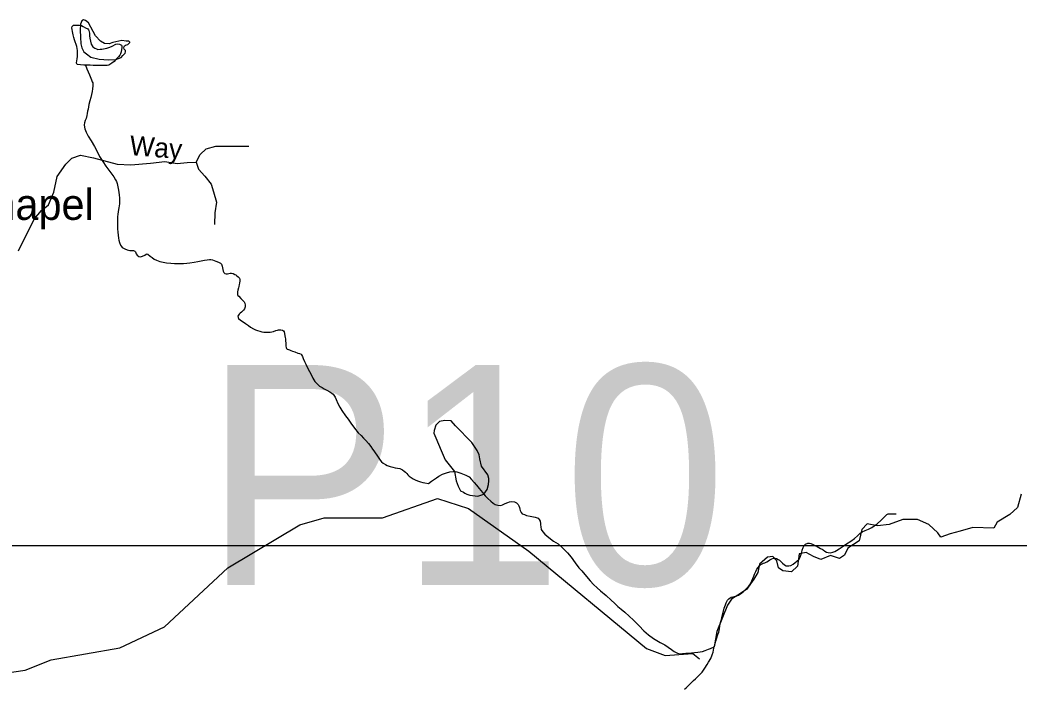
# Model space of a CAD drawing. Extents: x 2126262 to 2293712, y 749403 to 919119.
# Drawn here: x 2141497 to 2146335, y 852194 to 855431 of the extents above; entities that cross this region are included whole.
import ezdxf

# ---------------------------------------------------------------- set-up
doc = ezdxf.new("R2010")
doc.units = 0
for name, color, linetype in [('Exist Cultural Church Label', 7, 'Continuous'), ('Exist Hydrographic Creek Single Shore', 7, 'Continuous'), ('Exist Hydrographic Misc Water Feature', 7, 'Continuous'), ('Exist Hydrographic Pond Under 1500 Sq Ft', 7, 'Continuous'), ('Exist Road Non-System Type 51', 7, 'Continuous'), ('Exist Road Non-System Type 51 Label', 7, 'Continuous'), ('Exist Road Secondary Structure Pipe Number Label', 7, 'Continuous'), ('Map Preparation Inset Cut Line', 7, 'Continuous')]:
    doc.layers.add(name, color=color, linetype=linetype)

msp = doc.modelspace()

# ---------------------------------------------------------------- linework, layer by layer
at = {"layer": 'Exist Hydrographic Creek Single Shore'}
for points in [[(2146345.3, 853133.3), (2146328.4, 853067.8), (2146290.4, 853034), (2146229.2, 852998.1), (2146212.4, 852968.6), (2146111.1, 852970.7), (2146049.9, 852953.8), (2146001.3, 852941.1), (2145955.9, 852924.2), (2145941.2, 852945.3), (2145899, 852985.5), (2145844.1, 853010.8), (2145772.3, 853010.8), (2145706.9, 852985.5), (2145649.9, 852979.1), (2145599.3, 852989.7), (2145573.9, 852962.2), (2145561.3, 852907.3), (2145506.4, 852871.4), (2145489.5, 852837.6), (2145466.3, 852820.7), (2145422, 852835.5), (2145375.6, 852816.5), (2145339.7, 852831.3), (2145303.8, 852850.3), (2145270, 852844), (2145262.7, 852784.8), (2145233.1, 852757.4), (2145190.9, 852761.6), (2145169.8, 852776.4), (2145161.4, 852810.2), (2145142.4, 852831.3), (2145117, 852827.1), (2145079, 852793.3), (2145070.6, 852753.1), (2145051.6, 852721.5), (2145015.7, 852670.8), (2144973.5, 852643.3), (2144941.9, 852624.3), (2144922.9, 852594.7), (2144872.2, 852468), (2144859.1, 852393.9)], [(2144715, 852188.5), (2144723, 852194.9), (2144736.9, 852209.4), (2144746.8, 852219), (2144758.7, 852229.4), (2144768.5, 852237.5), (2144778.6, 852247.1), (2144792.5, 852261.6), (2144800.3, 852271.2), (2144814.2, 852289.8), (2144824.1, 852307.6), (2144831.9, 852319.7), (2144841.9, 852336), (2144849.5, 852353.9), (2144853.6, 852367.7), (2144857.3, 852386.5), (2144859.1, 852393.9)]]:
    msp.add_lwpolyline(points, dxfattribs=at)
at = {"layer": 'Exist Hydrographic Misc Water Feature'}
for points in [[(2141814.9, 855211.7), (2141805.9, 855212), (2141791, 855213.1), (2141774.3, 855215.1), (2141771.9, 855217.6), (2141770.7, 855223.3), (2141771.9, 855233.1), (2141774.5, 855243), (2141776.4, 855254.4), (2141776.4, 855265.1), (2141776.4, 855273.3), (2141775.6, 855282.3), (2141774.3, 855292.1), (2141771.9, 855302.9), (2141761.8, 855335.1), (2141758.6, 855346.6), (2141755.3, 855359), (2141753.4, 855367.3), (2141751.4, 855374.7), (2141749.3, 855384.6), (2141749.1, 855392.8), (2141750.1, 855399.3), (2141753, 855402.5), (2141757.1, 855404.9), (2141765.3, 855406.4), (2141774.8, 855406.1), (2141785, 855405.2), (2141795.1, 855403.3), (2141803, 855399), (2141815.1, 855393), (2141825.2, 855387.1), (2141829.3, 855383.7), (2141831.3, 855379.6), (2141833.4, 855367.2), (2141834.4, 855353.3), (2141835.7, 855343.4), (2141837.9, 855327.8), (2141841.8, 855312.9), (2141850, 855300.4), (2141860.1, 855293.7), (2141868.1, 855290.2), (2141874.8, 855288.4), (2141885.1, 855289.1), (2141894.1, 855289.7), (2141902.1, 855290.3), (2141910.1, 855291.8), (2141917.9, 855294.1), (2141928.1, 855298), (2141940, 855302.7), (2141944.1, 855304.3), (2141961.8, 855312.9), (2141967.9, 855314.4), (2141978.4, 855314.2), (2141985.8, 855310.8), (2141989, 855308.3), (2141989.9, 855304.9), (2141990.1, 855300.8), (2141989.9, 855295.1), (2141989, 855287.7), (2141987.6, 855276.3), (2141984.1, 855266.5), (2141980.4, 855260.9), (2141974.3, 855252.8), (2141960.5, 855238.3), (2141952.5, 855230.3), (2141942.7, 855222.3), (2141932.8, 855214.3), (2141926.9, 855211.9), (2141918.9, 855210.5), (2141908.9, 855209.9), (2141892.9, 855210.2), (2141878.1, 855210.5), (2141864.8, 855210.8), (2141851.9, 855211), (2141836.9, 855211.3), (2141820.9, 855211.6), (2141814.9, 855211.7)], [(2141814.9, 855211.7), (2141820.9, 855193.6), (2141827, 855179.5), (2141833.4, 855165.5), (2141837.1, 855157.2), (2141843.4, 855141.5), (2141847.5, 855131.5), (2141849.4, 855125.8), (2141850, 855121.6), (2141849.6, 855115.9), (2141849.6, 855111.8), (2141848.4, 855097.9), (2141846.3, 855084), (2141843.9, 855069.3), (2141840.4, 855055.4), (2141834.8, 855039.1), (2141830.5, 855021.2), (2141826.8, 854999.1), (2141824.6, 854989.3), (2141822.9, 854977), (2141821.1, 854967.2), (2141817.2, 854953.4), (2141813.5, 854943.6), (2141810, 854932.2), (2141808.8, 854922.4), (2141809.6, 854910.9), (2141811.3, 854903.5), (2141817.6, 854887.8), (2141827.9, 854867), (2141842, 854845.4), (2141858.4, 854818), (2141870.5, 854794), (2141882.6, 854770), (2141898.8, 854745.8), (2141913.2, 854722.6), (2141927.3, 854702.6), (2141941.3, 854684.2), (2141951.5, 854670.9), (2141959.9, 854656.8), (2141963.8, 854648.5), (2141967.9, 854638.6), (2141969.8, 854630.3), (2141973, 854614.7), (2141976.3, 854596.6), (2141977.8, 854581.8), (2141978.4, 854568.7), (2141978.6, 854550.6), (2141978.8, 854539.1), (2141976.5, 854520.3), (2141973, 854502.3), (2141971.2, 854488.4), (2141969.8, 854478.6), (2141969.3, 854468.8), (2141969.6, 854456.4), (2141969.6, 854442.5), (2141969.8, 854427), (2141969.8, 854418.7), (2141970.4, 854402.3), (2141972, 854388.3), (2141974.1, 854374.3), (2141976.3, 854364.5), (2141978.4, 854352.9), (2141984.5, 854338.9), (2141988.6, 854333), (2141992.5, 854328.8), (2142004.6, 854321.2), (2142016.5, 854316.9), (2142028.4, 854314.1), (2142038.9, 854313.2), (2142042.5, 854313.1), (2142046.7, 854313), (2142052.6, 854311.2), (2142056.9, 854307), (2142060.6, 854297.9), (2142064.9, 854291.3), (2142073.1, 854285.3), (2142081.1, 854283.6), (2142090.9, 854285.8), (2142101.6, 854291.3), (2142108.8, 854296.1), (2142113.1, 854296.9), (2142116.8, 854295.9), (2142127.6, 854285.9), (2142136.9, 854279.1), (2142147.1, 854272.4), (2142159, 854266.4), (2142175, 854260.3), (2142191, 854256.7), (2142207.4, 854254.7), (2142227.1, 854252.7), (2142245.1, 854251.4), (2142267.3, 854251), (2142289.4, 854251.4), (2142305.4, 854251.8), (2142319.4, 854254), (2142341.1, 854257.6), (2142357.9, 854260.6), (2142375.1, 854264.4), (2142391.1, 854266.5), (2142403, 854268.7)], [(2142403, 854268.7), (2142414.9, 854270.9), (2142421.1, 854270.8), (2142429.7, 854269), (2142445.7, 854262.1), (2142459, 854256.9), (2142468.9, 854251.8), (2142473.4, 854246.8), (2142475.6, 854238.5), (2142477.3, 854229.4), (2142479.5, 854221.2), (2142481.6, 854213), (2142484.4, 854207.1), (2142489.6, 854202.9), (2142495.9, 854201.2), (2142501.7, 854201), (2142508.6, 854201.7), (2142515.6, 854203.2), (2142521.6, 854203.9), (2142529.3, 854202.1), (2142537.5, 854197.8), (2142541.9, 854195.3), (2142547.4, 854191.1), (2142553.7, 854186), (2142559.7, 854179.4), (2142561.9, 854173.6), (2142561.9, 854166.1), (2142560.1, 854155.5), (2142558.7, 854148.2), (2142556.6, 854140), (2142554.6, 854132.7), (2142552.3, 854122.1), (2142551.1, 854113.9), (2142550.7, 854105.7), (2142550.7, 854100.8), (2142552.5, 854095.9), (2142556.6, 854091.7), (2142566.7, 854081.6), (2142570.6, 854078.2), (2142576.9, 854071.5), (2142582.7, 854064.8), (2142585.5, 854059.1), (2142587.6, 854048.3), (2142587.2, 854040.1), (2142583.7, 854031.2), (2142578.8, 854024.8), (2142573.4, 854018.3), (2142569.5, 854014.3), (2142563.8, 854009.5), (2142559.3, 854005.5), (2142555.2, 854000.7), (2142552.9, 853995.8), (2142553.3, 853989.2), (2142555.8, 853985), (2142565.8, 853976.7), (2142577.5, 853968.2), (2142589.8, 853959.7), (2142603.2, 853950.4), (2142614, 853942), (2142628.2, 853934.3), (2142638, 853929.2), (2142648.1, 853926.5), (2142658.1, 853923), (2142668.2, 853920.4), (2142678, 853918.5), (2142686, 853917.5), (2142694, 853917.4), (2142708.6, 853917.9), (2142724.1, 853921.7), (2142736, 853925.5), (2142744, 853927.9), (2142749.8, 853929.4), (2142760, 853930), (2142768.4, 853928.2), (2142773.2, 853924.8), (2142776, 853919.8), (2142778.3, 853911.5), (2142780.3, 853900), (2142781.6, 853892.6), (2142782.4, 853886), (2142783.6, 853875.3), (2142784.4, 853865.5), (2142784.6, 853859.7), (2142784.6, 853854), (2142784.8, 853849.9), (2142785.7, 853844.2), (2142788.1, 853839.2), (2142791.8, 853835.8), (2142796.9, 853834.1), (2142802.9, 853832.3), (2142808.8, 853829.7), (2142816.8, 853826.3), (2142828.9, 853821.9), (2142842.9, 853816.7), (2142851.1, 853814.1), (2142858.9, 853810.7), (2142861.1, 853808.2), (2142865, 853800.7), (2142869.3, 853790.7), (2142874.9, 853775.9)], [(2142874.9, 853775.9), (2142881.4, 853762.6), (2142891.7, 853742.7), (2142899.7, 853727), (2142909.9, 853707), (2142915.7, 853694.7), (2142925.3, 853679.7), (2142935.1, 853668.8), (2142948.3, 853657), (2142960.4, 853649.4), (2142971, 853643.5), (2142982.5, 853637.5), (2142998.3, 853628.2), (2143007.5, 853622.2), (2143014.1, 853617.2), (2143022.9, 853603.8), (2143028.9, 853592.2), (2143037.1, 853572.4), (2143045.7, 853554.2), (2143055.3, 853538.4), (2143073.6, 853512.6), (2143085.9, 853496.7), (2143100, 853476.8), (2143117, 853452.6), (2143134.2, 853430.9), (2143148.6, 853416.7), (2143160.5, 853405), (2143172.6, 853393.2), (2143184.9, 853379), (2143196.8, 853363.2), (2143205, 853351.5), (2143211.1, 853343.2), (2143217.1, 853333.3), (2143225.3, 853321.6), (2143234.5, 853307.5), (2143241.7, 853298.3), (2143248.3, 853290), (2143256.7, 853283.2), (2143267.5, 853276.5), (2143275.9, 853272.2), (2143289.7, 853267), (2143303, 853263.4), (2143313.9, 853260.7), (2143325.8, 853258.8), (2143336, 853257), (2143343.8, 853254.4), (2143350.2, 853251), (2143358.4, 853244.2), (2143364.1, 853239.1), (2143370.1, 853233.4), (2143376, 853226.7), (2143382.2, 853220.8), (2143391.2, 853213.2), (2143400.4, 853207.3), (2143414.6, 853200.4), (2143427.7, 853196), (2143436.3, 853193.4), (2143448.4, 853189.8), (2143458.4, 853188), (2143476.1, 853184.3)], [(2143476.1, 853184.3), (2143490.4, 853196.4), (2143504.4, 853205.9), (2143514.4, 853212.3), (2143526.1, 853220.2), (2143542.5, 853229.7), (2143561.8, 853236.7), (2143578.2, 853240.5), (2143594.2, 853242.7), (2143612, 853241.4), (2143632.1, 853235.3), (2143656.1, 853225.8), (2143671.7, 853216.4), (2143684.4, 853203.9), (2143697.1, 853189.7), (2143708.6, 853176.3), (2143720.5, 853160.5), (2143736.9, 853140.4), (2143749.8, 853125.4), (2143763.1, 853111.2), (2143777.3, 853098.6), (2143788.2, 853089.4), (2143798.4, 853083.4), (2143811.3, 853079.1), (2143825.3, 853078.7), (2143833.3, 853081.1), (2143847.4, 853087.3), (2143858.9, 853092), (2143867.1, 853095.1), (2143875.1, 853097.4), (2143891.1, 853095.4), (2143901.1, 853090.3), (2143909.3, 853083.6), (2143912.8, 853076.1), (2143915.3, 853067.9), (2143917.3, 853059.6), (2143919.6, 853053.8), (2143923.5, 853044.8), (2143929.8, 853038), (2143939.9, 853033.7), (2143949.5, 853030.3), (2143967.8, 853026.6), (2143992.4, 853021.2), (2144006.1, 853016.8), (2144012.1, 853010.9), (2144015.8, 853002.6), (2144018, 852991.1), (2144018.4, 852984.6), (2144019, 852973.9), (2144021.5, 852962.3), (2144028.3, 852950.7), (2144038.5, 852939), (2144058.6, 852923), (2144080.8, 852905.3), (2144103.1, 852891.7), (2144121.2, 852875.8), (2144149.3, 852848.1), (2144165.7, 852828.1), (2144185.8, 852799.8), (2144204, 852776.5), (2144218.2, 852762.2), (2144240.3, 852734.8), (2144258.5, 852713), (2144274.7, 852694.6), (2144292.8, 852679.5), (2144309, 852665.3), (2144335, 852641.7), (2144359.4, 852619.9), (2144375.6, 852604), (2144392.2, 852588.1), (2144408.2, 852575.4), (2144425.9, 852562), (2144447.8, 852542.6), (2144468.3, 852522.5), (2144494.8, 852494.9), (2144518.6, 852471.4), (2144540.9, 852451.3), (2144565.1, 852433.6), (2144597.1, 852414), (2144619.2, 852402.1), (2144635.4, 852391.9), (2144651.4, 852381), (2144665.6, 852370.8), (2144681.6, 852362.2), (2144693.9, 852359.6), (2144705.6, 852361), (2144721.1, 852362.2), (2144733.7, 852362.8), (2144749, 852364.1), (2144763.6, 852365.5), (2144779.6, 852367.6), (2144790.7, 852369), (2144801.5, 852371.3), (2144815.3, 852375.9), (2144831.3, 852382.1), (2144840.5, 852385.2), (2144859.1, 852393.9)], [(2139864.6, 852298.2), (2140131.6, 852391.2), (2140380.5, 852425.4), (2140814.6, 852419.7), (2140989.5, 852386.6), (2141289.5, 852245.8), (2141522.5, 852280.5), (2141647.5, 852330.4), (2141980.5, 852389.1), (2142196.5, 852489.7), (2142503.4, 852775.3), (2142852.4, 852984.6), (2142969.5, 853018.3), (2143252.5, 853019.1), (2143518.4, 853112), (2143668.5, 853062.9), (2143961.5, 852856.8), (2144530.6, 852385.7), (2144621.4, 852351), (2144755.5, 852361.4), (2144788.5, 852334.5)], [(2144859.1, 852393.9), (2144861.4, 852402), (2144867.1, 852420), (2144871, 852436.3), (2144876.6, 852452.6), (2144880.7, 852463.9), (2144884.4, 852480.3), (2144886.4, 852494.2), (2144890.1, 852510.5), (2144893.6, 852526), (2144897.1, 852542.3), (2144901.8, 852560.3), (2144907.5, 852580.7), (2144913.5, 852597), (2144917.4, 852606.7), (2144923.5, 852618.9), (2144930.3, 852626.1), (2144941.2, 852633.3), (2144955.1, 852637.1), (2144963.1, 852639.4), (2144977.1, 852643.2), (2144986.9, 852649.6), (2145000.8, 852661.6), (2145010.9, 852671.2), (2145024.6, 852685.7), (2145034.1, 852698.6), (2145041.2, 852712.5), (2145046.4, 852723.9), (2145050.3, 852736), (2145054.1, 852745.8), (2145059.9, 852757.9), (2145065.8, 852770.1), (2145077.7, 852786.3), (2145084.1, 852792), (2145091.7, 852795.9), (2145097.6, 852798.2), (2145103.6, 852800.5), (2145113.6, 852804.4), (2145121.6, 852809.2), (2145127.6, 852814.8), (2145137.6, 852820.3), (2145145.4, 852822.6), (2145153.4, 852823.4), (2145161, 852821.5), (2145169.4, 852817.2), (2145175.5, 852813), (2145181.5, 852807.2), (2145190.1, 852798.7), (2145199.3, 852791.2), (2145208.1, 852786.1), (2145219.8, 852785), (2145229.7, 852787.3), (2145241.8, 852793.6), (2145251.6, 852801.6), (2145259.6, 852808), (2145269.7, 852817.7), (2145277.2, 852832.2), (2145280.5, 852842), (2145283, 852851.8), (2145285, 852862.4), (2145289.1, 852874.7), (2145294.9, 852884.4), (2145300.8, 852889.9), (2145312.9, 852896.3), (2145320.5, 852896.1), (2145326.9, 852894.4), (2145338.8, 852888.4), (2145349, 852882.4), (2145356.8, 852879), (2145365, 852874.7), (2145374.2, 852870.4), (2145381, 852867), (2145387.2, 852862.8), (2145395.2, 852856.8), (2145403.4, 852852.6), (2145411.1, 852850.8), (2145422, 852848.9), (2145433.1, 852852), (2145443.1, 852855), (2145451.1, 852859.8), (2145464.3, 852868.5), (2145478.8, 852878.1), (2145498.9, 852891.6), (2145520.6, 852906), (2145538.5, 852918.7), (2145552.4, 852930.7), (2145564.3, 852942.8), (2145576, 852950.7), (2145590.2, 852956.9), (2145606.2, 852963.2), (2145622.1, 852971.1), (2145633.8, 852979), (2145647.8, 852989.4), (2145667.1, 853006.3), (2145683.9, 853023.2), (2145694.7, 853035.2), (2145700.9, 853037.5), (2145711.3, 853038.1), (2145719.3, 853038), (2145727.3, 853037.8)], [(2145727.3, 853037.8), (2145739.6, 853038.4)]]:
    msp.add_lwpolyline(points, dxfattribs=at)
at = {"layer": 'Exist Hydrographic Pond Under 1500 Sq Ft'}
for points in [[(2141818.8, 855266.1), (2141840.9, 855251.2), (2141880.8, 855240.5), (2141925.7, 855236.9), (2141960.6, 855239.7), (2141987.7, 855249.7), (2141994.8, 855259.2), (2142006.9, 855269.7), (2142008.9, 855276.7), (2142008.3, 855282.5), (2142002.5, 855289.6), (2141999.8, 855295.4), (2142001.4, 855301.6), (2142004.1, 855306.1), (2142007.8, 855308.6), (2142019, 855311.8), (2142024.5, 855316.7), (2142028.5, 855321.9), (2142028.4, 855323.7), (2142027.4, 855325.1), (2142026.1, 855326.6), (2142024.2, 855327.6), (2142019.1, 855328.4), (2142011.2, 855328.9), (2141991.2, 855331), (2141946.6, 855321.6), (2141928.5, 855314.6), (2141907.1, 855317.5), (2141886.5, 855327.4), (2141863.7, 855353.8), (2141829, 855416.7), (2141814.5, 855428), (2141804.5, 855430.8), (2141796, 855425.9), (2141789.5, 855410.2), (2141787.9, 855381.2), (2141789.5, 855348.1), (2141791.7, 855315.3), (2141796.7, 855295.4), (2141805.9, 855276.1), (2141818.8, 855266.1)], [(2143742.6, 853133.8), (2143759.1, 853155.3), (2143766.2, 853180), (2143767.1, 853196.8), (2143767.1, 853209.2), (2143763.5, 853226.1), (2143731.9, 853268.5), (2143723.7, 853303.9), (2143720.2, 853324.3), (2143711.4, 853344.6), (2143685.7, 853382.7), (2143606.2, 853464.1), (2143584.9, 853488), (2143554.8, 853490.7), (2143529.2, 853484.5), (2143511.5, 853466.8), (2143503.5, 853442), (2143501.7, 853428.7), (2143510.9, 853406), (2143536.2, 853343.8), (2143555.7, 853299.5), (2143601.7, 853242.1), (2143609.6, 853197.7), (2143618.5, 853171.2), (2143630, 853149.9), (2143644.4, 853141.9), (2143651.6, 853138.6), (2143660.7, 853133.8), (2143666.2, 853130.8), (2143675.1, 853128.7), (2143714.9, 853123.4), (2143742.6, 853133.8)]]:
    msp.add_lwpolyline(points, dxfattribs=at)
at = {"layer": 'Exist Road Non-System Type 51'}
for points in [[(2142350.8, 854742.2), (2142370.4, 854778.5), (2142399.6, 854806.4), (2142445.7, 854818.9), (2142606.1, 854818.9)], [(2141490, 854311.4), (2141566.7, 854466.3), (2141601.2, 854507.9), (2141636.1, 854534.4), (2141661.2, 854597.2), (2141677.9, 854672.6), (2141719.8, 854732.6), (2141748.8, 854761.8), (2141790.7, 854775.7), (2141853.4, 854763.2), (2141967.8, 854732.5), (2142033.4, 854728.3), (2142129.6, 854736.7), (2142199.3, 854745), (2142257.9, 854735.3), (2142307.6, 854740.8), (2142350.8, 854742.2)], [(2142350.8, 854742.2), (2142362, 854707.3), (2142392.7, 854673.8), (2142423.4, 854634.7), (2142434.5, 854598.4), (2142448.5, 854548.1), (2142441.5, 854496.5), (2142438.7, 854439.2)]]:
    msp.add_lwpolyline(points, dxfattribs=at)
at = {"layer": 'Map Preparation Inset Cut Line'}
msp.add_lwpolyline([(2133630.5, 852884.6), (2189691.2, 852884.6), (2189691.2, 811054.9), (2164878.1, 811054.9), (2133665.4, 826054.8)], close=True, dxfattribs=at)

# ---------------------------------------------------------------- texts
at = {"layer": 'Exist Cultural Church Label'}
msp.add_text('Kinches Chapel', height=150, dxfattribs=at).set_placement((2140449.4, 854462))
at = {"layer": 'Exist Road Non-System Type 51 Label'}
msp.add_text('Way', height=95, rotation=355.4518, dxfattribs=at).set_placement((2142025.2, 854776.6))
at = {"layer": 'Exist Road Secondary Structure Pipe Number Label'}
msp.add_text('P10', height=1066.27, dxfattribs=at).set_placement((2142383.6, 852692.5))

doc.saveas('drawing.dxf')
